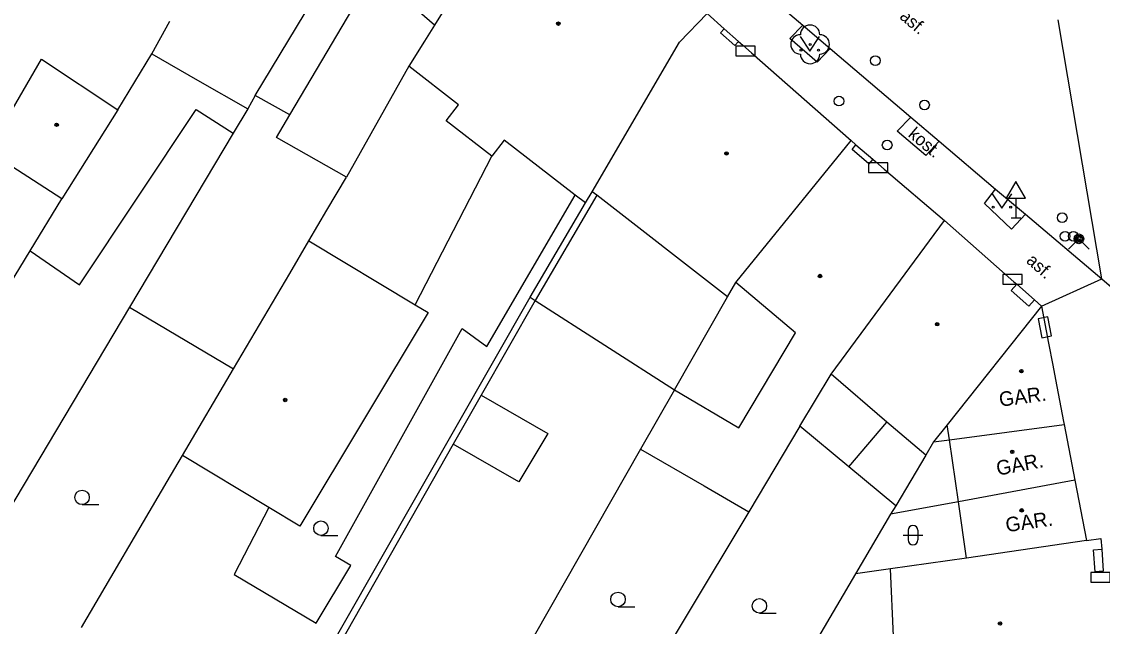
# Model space of a CAD drawing. Extents: x -596229 to -595156, y -1161237 to -1159376.
# Drawn here: x -596136.3 to -596080.4, y -1161116.2 to -1161085 of the extents above; entities that cross this region are included whole.
import ezdxf

# ---------------------------------------------------------------- set-up
doc = ezdxf.new("R2010")
doc.units = 0
for name, color, linetype in [('DOP - budovy nerozlisene - VP', 7, 'Continuous'), ('DOP - kresba z DSPS bez souradnic', 7, 'Continuous'), ('DOP - rozhrani ploch obecne', 7, 'Continuous'), ('Level 22', 7, 'Continuous'), ('Level 24', 7, 'Continuous'), ('Level 26', 7, 'Continuous'), ('Level 28', 7, 'Continuous'), ('Level 31', 7, 'Continuous'), ('Level 34', 7, 'Continuous'), ('Level 36', 7, 'Continuous'), ('Level 39', 7, 'Continuous'), ('Specificka linie pasportu komunikaci', 7, 'Continuous'), ('TM - budovy zdene_ betonove - NP', 7, 'Continuous'), ('TM - budovy zdene_ betonove - VP', 7, 'Continuous'), ('TM - chodniky - VP', 7, 'Continuous'), ('TM - komunikace - VP', 7, 'Continuous'), ('TM - letecke snimky - pomocna linie', 7, 'Continuous'), ('TM - popis objektu', 7, 'Continuous'), ('TM - popis povrchu', 7, 'Continuous'), ('TM - rozhrani ploch obecne - VP', 7, 'Continuous'), ('TM - vstup do budovy - zdene_ betonove', 7, 'Continuous')]:
    doc.layers.add(name, color=color, linetype=linetype)

msp = doc.modelspace()

# ---------------------------------------------------------------- linework, layer by layer
at = {"layer": 'DOP - budovy nerozlisene - VP'}
for points in [[(-596137.12, -1161090.22), (-596135.23, -1161086.95)], [(-596135.23, -1161086.95), (-596131.29, -1161089.57)], [(-596131.29, -1161089.57), (-596134.18, -1161094.16)], [(-596134.18, -1161094.16), (-596137.95, -1161091.73)], [(-596125.32, -1161102.95), (-596122.41, -1161098.02)], [(-596127.95, -1161107.42), (-596125.32, -1161102.95)]]:
    msp.add_lwpolyline(points, dxfattribs=at)
at = {"layer": 'DOP - kresba z DSPS bez souradnic'}
for points in [[(-596106.56, -1161093.98), (-596109.74, -1161099.41)], [(-596109.74, -1161099.41), (-596112.53, -1161104.31)], [(-596112.53, -1161104.31), (-596113.98, -1161106.84)], [(-596112.53, -1161104.31), (-596109.08, -1161106.28)], [(-596109.08, -1161106.28), (-596110.58, -1161108.78)], [(-596113.98, -1161106.84), (-596121.28, -1161119.68)], [(-596110.58, -1161108.78), (-596113.98, -1161106.84)]]:
    msp.add_lwpolyline(points, dxfattribs=at)
at = {"layer": 'DOP - rozhrani ploch obecne'}
for points in [[(-596124.19, -1161088.83), (-596120.78, -1161083.15)], [(-596129.54, -1161086.67), (-596128.6, -1161085)], [(-596131.29, -1161089.57), (-596129.54, -1161086.67)], [(-596129.54, -1161086.67), (-596127.18, -1161088.04), (-596124.58, -1161089.52)], [(-596124.19, -1161088.83), (-596124.58, -1161089.52)], [(-596122.4, -1161089.83), (-596124.19, -1161088.83)], [(-596124.58, -1161089.52), (-596125.33, -1161090.77)], [(-596125.33, -1161090.77), (-596130.68, -1161099.75)], [(-596120.49, -1161094.75), (-596119.48, -1161093.04)], [(-596135.81, -1161096.85), (-596134.18, -1161094.16)], [(-596121.42, -1161096.33), (-596120.49, -1161094.75)], [(-596109.99, -1161099.25), (-596107.14, -1161094.38)], [(-596122.41, -1161098.02), (-596121.42, -1161096.33)], [(-596152.86, -1161124.86), (-596135.81, -1161096.85)], [(-596121.6, -1161119.57), (-596109.99, -1161099.25)], [(-596109.99, -1161099.25), (-596109.74, -1161099.41)], [(-596102.54, -1161104.02), (-596099.81, -1161099.22)], [(-596130.68, -1161099.75), (-596147.51, -1161127.98)], [(-596109.74, -1161099.41), (-596102.54, -1161104.02)], [(-596102.54, -1161104.02), (-596104.29, -1161107.09)], [(-596093.54, -1161108), (-596096.07, -1161105.9)], [(-596104.29, -1161107.09), (-596110.56, -1161118.08)], [(-596133.17, -1161116.3), (-596128.74, -1161108.76), (-596127.95, -1161107.42)], [(-596089.57, -1161107.4), (-596091.12, -1161110.02)], [(-596091.12, -1161110.02), (-596093.54, -1161108)], [(-596087.88, -1161109.81), (-596091.38, -1161110.45)], [(-596098.71, -1161110.32), (-596105.17, -1161121.1)], [(-596091.38, -1161110.45), (-596093.19, -1161113.53)], [(-596091.12, -1161110.02), (-596091.38, -1161110.45)], [(-596091.38, -1161113.27), (-596093.19, -1161113.53)], [(-596093.19, -1161113.53), (-596095.15, -1161116.87)]]:
    msp.add_lwpolyline(points, dxfattribs=at)
at = {"layer": 'Level 22'}
msp.add_circle((-596095.54, -1161086.19), 0.05, dxfattribs=at)
for centre, start, end in [((-596095.54, -1161085.69), 0, 180), ((-596096.04, -1161086.19), 90, 270), ((-596095.04, -1161086.19), 270, 90), ((-596095.54, -1161086.69), 180, 0)]:
    msp.add_arc(centre, 0.5, start, end, dxfattribs=at)
at = {"layer": 'Level 24'}
for points in [[(-596099.377, -1161086.778), (-596098.377, -1161086.778), (-596098.377, -1161086.278), (-596099.377, -1161086.278)], [(-596092.527, -1161092.798), (-596091.527, -1161092.798), (-596091.527, -1161092.298), (-596092.527, -1161092.298)], [(-596085.587, -1161098.578), (-596084.587, -1161098.578), (-596084.587, -1161098.078), (-596085.587, -1161098.078)], [(-596083.073, -1161101.241), (-596083.265, -1161100.259), (-596083.755, -1161100.355), (-596083.564, -1161101.336)], [(-596081.047, -1161113.958), (-596080.047, -1161113.958), (-596080.047, -1161113.458), (-596081.047, -1161113.458)]]:
    msp.add_lwpolyline(points, close=True, dxfattribs=at)
at = {"layer": 'Level 26'}
for centre in [(-596092.17, -1161087.03), (-596089.63, -1161089.32)]:
    msp.add_circle(centre, 0.25, dxfattribs=at)
at = {"layer": 'Level 28'}
for centre in [(-596094.05, -1161089.12), (-596091.56, -1161091.39), (-596082.52, -1161095.14), (-596081.94, -1161096.1)]:
    msp.add_circle(centre, 0.25, dxfattribs=at)
at = {"layer": 'Level 31'}
msp.add_lwpolyline([(-596082.19, -1161096.76), (-596081.66, -1161096.23), (-596081.13, -1161096.76)], dxfattribs=at)
for centre, radius in [((-596082.37, -1161096.1), 0.25), ((-596081.66, -1161096.23), 0.25), ((-596081.66, -1161096.23), 0.18), ((-596081.66, -1161096.23), 0.11)]:
    msp.add_circle(centre, radius, dxfattribs=at)
at = {"layer": 'Level 34'}
for p, q in [((-596084.91, -1161094.132), (-596084.91, -1161095.15)), ((-596085.16, -1161095.15), (-596084.66, -1161095.15))]:
    msp.add_line(p, q, dxfattribs=at)
msp.add_lwpolyline([(-596085.41, -1161094.132), (-596084.41, -1161094.132), (-596084.91, -1161093.266)], close=True, dxfattribs=at)
at = {"layer": 'Level 36'}
for p, q in [((-596133.14, -1161109.955), (-596132.265, -1161109.955)), ((-596120.8, -1161111.545), (-596119.925, -1161111.545)), ((-596090.726, -1161111.526), (-596089.726, -1161111.526)), ((-596090.476, -1161111.276), (-596090.476, -1161111.776)), ((-596089.976, -1161111.276), (-596089.976, -1161111.776)), ((-596105.46, -1161115.225), (-596104.585, -1161115.225)), ((-596098.16, -1161115.555), (-596097.285, -1161115.555))]:
    msp.add_line(p, q, dxfattribs=at)
for points in [[(-596096.06, -1161085.79), (-596095.56, -1161086.54), (-596095.06, -1161085.79)], [(-596086.13, -1161093.9), (-596085.63, -1161094.65), (-596085.13, -1161093.9)]]:
    msp.add_lwpolyline(points, dxfattribs=at)
for centre, radius in [((-596096.01, -1161086.49), 0.05), ((-596095.111, -1161086.49), 0.05), ((-596086.08, -1161094.6), 0.05), ((-596085.181, -1161094.6), 0.05), ((-596133.14, -1161109.58), 0.375), ((-596120.8, -1161111.17), 0.375), ((-596105.46, -1161114.85), 0.375), ((-596098.16, -1161115.18), 0.375)]:
    msp.add_circle(centre, radius, dxfattribs=at)
for centre, start, end in [((-596090.226, -1161111.276), 0, 180), ((-596090.226, -1161111.776), 180, 0)]:
    msp.add_arc(centre, 0.25, start, end, dxfattribs=at)
at = {"layer": 'Level 39'}
for centre, radius in [((-596108.54, -1161085.12), 0.09), ((-596108.54, -1161085.12), 0.0398), ((-596134.45, -1161090.34), 0.09), ((-596134.45, -1161090.34), 0.0398), ((-596099.86, -1161091.82), 0.09), ((-596099.86, -1161091.82), 0.0398), ((-596095.03, -1161098.15), 0.09), ((-596095.03, -1161098.15), 0.0398), ((-596088.98, -1161100.64), 0.09), ((-596088.98, -1161100.64), 0.0398), ((-596084.63, -1161103.06), 0.09), ((-596084.63, -1161103.06), 0.0398), ((-596122.65, -1161104.55), 0.09), ((-596122.65, -1161104.55), 0.0398), ((-596085.1, -1161107.23), 0.09), ((-596085.1, -1161107.23), 0.0398), ((-596084.61, -1161110.25), 0.09), ((-596084.61, -1161110.25), 0.0398), ((-596085.73, -1161116.09), 0.09), ((-596085.73, -1161116.09), 0.0398)]:
    msp.add_circle(centre, radius, dxfattribs=at)
at = {"layer": 'Specificka linie pasportu komunikaci'}
for points in [[(-596080.48, -1161098.3), (-596082.72, -1161084.93)], [(-596083.59, -1161099.7), (-596080.48, -1161098.3)]]:
    msp.add_lwpolyline(points, dxfattribs=at)
at = {"layer": 'TM - budovy zdene_ betonove - NP'}
for points in [[(-596099.24, -1161086.04), (-596099.42, -1161086.25), (-596100.16, -1161085.59), (-596099.97, -1161085.38)], [(-596092.3, -1161092.12), (-596092.51, -1161092.36), (-596093.37, -1161091.61), (-596093.17, -1161091.37)], [(-596083.95, -1161099.38), (-596084.25, -1161099.7), (-596085.16, -1161098.89), (-596084.87, -1161098.57)], [(-596080.4, -1161113.39), (-596080.82, -1161113.43), (-596080.91, -1161112.29), (-596080.48, -1161112.25)]]:
    msp.add_lwpolyline(points, dxfattribs=at)
at = {"layer": 'TM - budovy zdene_ betonove - VP'}
for points in [[(-596109.82, -1161076.99), (-596114.94, -1161085.2)], [(-596114.94, -1161085.2), (-596117.26, -1161083.17), (-596118.06, -1161082.47)], [(-596102.28, -1161086.07), (-596100.85, -1161084.6)], [(-596100.85, -1161084.6), (-596099.97, -1161085.38)], [(-596114.94, -1161085.2), (-596115.45, -1161086.02)], [(-596099.97, -1161085.38), (-596099.24, -1161086.04)], [(-596115.45, -1161086.02), (-596116.26, -1161087.32)], [(-596106.8, -1161093.8), (-596102.28, -1161086.07)], [(-596099.24, -1161086.04), (-596099.02, -1161086.23), (-596098.57, -1161086.62), (-596093.42, -1161091.16)], [(-596113.69, -1161089.31), (-596116.26, -1161087.32)], [(-596114.34, -1161090.14), (-596113.69, -1161089.31)], [(-596111.98, -1161091.97), (-596114.34, -1161090.14)], [(-596111.34, -1161091.13), (-596111.98, -1161091.97)], [(-596107.67, -1161093.97), (-596111.34, -1161091.13)], [(-596099.38, -1161098.48), (-596093.42, -1161091.16)], [(-596093.42, -1161091.16), (-596093.17, -1161091.37)], [(-596093.17, -1161091.37), (-596092.3, -1161092.12)], [(-596092.3, -1161092.12), (-596092.16, -1161092.24), (-596091.71, -1161092.63), (-596088.6, -1161095.28)], [(-596107.14, -1161094.38), (-596107.67, -1161093.97)], [(-596107.14, -1161094.38), (-596106.8, -1161093.8)], [(-596106.56, -1161093.98), (-596106.8, -1161093.8)], [(-596099.81, -1161099.22), (-596106.56, -1161093.98)], [(-596094.45, -1161103.21), (-596088.6, -1161095.28)], [(-596088.6, -1161095.28), (-596085.46, -1161098.05), (-596085.01, -1161098.45), (-596084.87, -1161098.57)], [(-596099.81, -1161099.22), (-596099.38, -1161098.48)], [(-596096.3, -1161101.08), (-596099.38, -1161098.48)], [(-596084.87, -1161098.57), (-596083.95, -1161099.38)], [(-596083.59, -1161099.7), (-596088.46, -1161105.83)], [(-596083.95, -1161099.38), (-596083.59, -1161099.7)], [(-596083.59, -1161099.7), (-596083.22, -1161101.61)], [(-596099.22, -1161105.99), (-596096.3, -1161101.08)], [(-596096.07, -1161105.9), (-596094.45, -1161103.21)], [(-596091.57, -1161105.69), (-596094.45, -1161103.21)], [(-596083, -1161102.75), (-596082.86, -1161103.49)], [(-596096.07, -1161105.9), (-596098.71, -1161110.32)], [(-596089.57, -1161107.4), (-596091.57, -1161105.69)], [(-596088.46, -1161105.83), (-596089.17, -1161106.72)], [(-596088.34, -1161106.6), (-596088.46, -1161105.83)], [(-596088.34, -1161106.6), (-596082.42, -1161105.81)], [(-596082.45, -1161105.66), (-596082.42, -1161105.81)], [(-596082.42, -1161105.81), (-596081.86, -1161108.69)], [(-596087.88, -1161109.81), (-596088.34, -1161106.6)], [(-596104.29, -1161107.09), (-596101.01, -1161108.98), (-596098.71, -1161110.32)], [(-596089.17, -1161106.72), (-596089.57, -1161107.4)], [(-596081.86, -1161108.69), (-596087.88, -1161109.81)], [(-596081.86, -1161108.69), (-596081.26, -1161111.81)], [(-596087.47, -1161112.71), (-596087.88, -1161109.81)], [(-596081.26, -1161111.81), (-596087.47, -1161112.71)], [(-596081.26, -1161111.81), (-596080.52, -1161111.7)], [(-596080.52, -1161111.7), (-596080.48, -1161112.25)], [(-596087.47, -1161112.71), (-596091.38, -1161113.27)], [(-596080.48, -1161112.25), (-596080.4, -1161113.39)], [(-596091.24, -1161116.75), (-596091.38, -1161113.27)]]:
    msp.add_lwpolyline(points, dxfattribs=at)
at = {"layer": 'TM - chodniky - VP'}
for points in [[(-596094.51, -1161086.4), (-596095.18, -1161087.11), (-596096.59, -1161085.88), (-596095.92, -1161085.2)], [(-596088.88, -1161091.18), (-596089.57, -1161091.92), (-596091.05, -1161090.67), (-596090.34, -1161089.94)], [(-596084.42, -1161094.96), (-596085.14, -1161095.73), (-596086.54, -1161094.41), (-596085.96, -1161093.66)]]:
    msp.add_lwpolyline(points, dxfattribs=at)
at = {"layer": 'TM - komunikace - VP'}
for points in [[(-596101.98, -1161080.06), (-596095.92, -1161085.2)], [(-596095.92, -1161085.2), (-596094.51, -1161086.4)], [(-596094.51, -1161086.4), (-596090.34, -1161089.94)], [(-596090.34, -1161089.94), (-596088.88, -1161091.18)], [(-596088.88, -1161091.18), (-596085.96, -1161093.66)], [(-596085.96, -1161093.66), (-596084.42, -1161094.96)], [(-596084.42, -1161094.96), (-596080.48, -1161098.3)], [(-596080.48, -1161098.3), (-596080.1, -1161098.63), (-596079.76, -1161099.05), (-596079.44, -1161099.51), (-596079.17, -1161100.01), (-596078.96, -1161100.5), (-596078.82, -1161100.97), (-596078.7, -1161101.45), (-596078.65, -1161101.93), (-596078.63, -1161102.47)]]:
    msp.add_lwpolyline(points, dxfattribs=at)
at = {"layer": 'TM - letecke snimky - pomocna linie'}
for points in [[(-596122.4, -1161089.83), (-596118.06, -1161082.47)], [(-596116.26, -1161087.32), (-596119.48, -1161093.04)], [(-596135.81, -1161096.85), (-596133.27, -1161098.61), (-596127.25, -1161089.55), (-596125.33, -1161090.77)], [(-596119.48, -1161093.04), (-596123.09, -1161090.99), (-596122.4, -1161089.83)], [(-596115.94, -1161099.64), (-596111.98, -1161091.97)], [(-596123.49, -1161110.1), (-596125.28, -1161113.56), (-596121.04, -1161116.08), (-596119.26, -1161113.1), (-596120.05, -1161112.64), (-596113.5, -1161100.86), (-596112.24, -1161101.79), (-596107.67, -1161093.97)], [(-596121.42, -1161096.33), (-596115.94, -1161099.64)], [(-596130.68, -1161099.75), (-596125.32, -1161102.95)], [(-596115.94, -1161099.64), (-596115.27, -1161100.04)], [(-596115.27, -1161100.04), (-596121.9, -1161111.06), (-596123.49, -1161110.1)], [(-596102.54, -1161104.02), (-596099.22, -1161105.99)], [(-596093.54, -1161108), (-596091.57, -1161105.69)], [(-596123.49, -1161110.1), (-596127.95, -1161107.42)]]:
    msp.add_lwpolyline(points, dxfattribs=at)
at = {"layer": 'TM - rozhrani ploch obecne - VP'}
msp.add_lwpolyline([(-596089.17, -1161106.72), (-596088.34, -1161106.6)], dxfattribs=at)
at = {"layer": 'TM - vstup do budovy - zdene_ betonove'}
for points in [[(-596083.22, -1161101.61), (-596083, -1161102.75)], [(-596082.86, -1161103.49), (-596082.45, -1161105.66)]]:
    msp.add_lwpolyline(points, dxfattribs=at)

# ---------------------------------------------------------------- texts
at = {"layer": 'TM - popis objektu'}
for rotation, p in [(7.6, (-596085.73, -1161104.9)), (10.54, (-596085.85, -1161108.46)), (8.25, (-596085.39, -1161111.38))]:
    msp.add_text('GAR.', height=0.75, rotation=rotation, dxfattribs=at).set_placement(p)
at = {"layer": 'TM - popis povrchu'}
for s, rotation, p in [('asf.', 319.71, (-596090.96, -1161084.82)), ('kost.', 319.82, (-596090.52, -1161090.91)), ('asf.', 318.58, (-596084.42, -1161097.42))]:
    msp.add_text(s, height=0.65, rotation=rotation, dxfattribs=at).set_placement(p)

doc.saveas('drawing.dxf')
